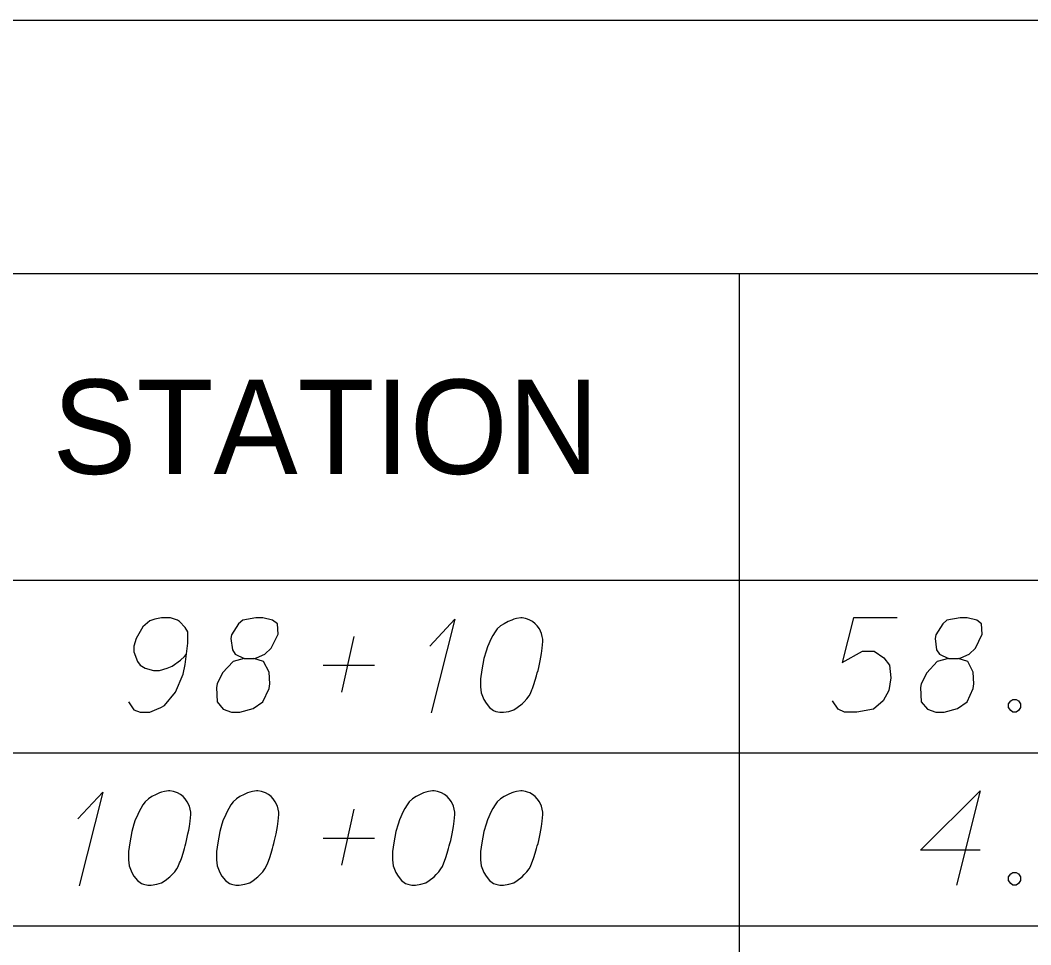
# Model space of a CAD drawing. Extents: x 2074207 to 2076812, y 516372 to 523312.
# Drawn here: x 2076345.6 to 2076397, y 519433.5 to 519480.5 of the extents above; entities that cross this region are included whole.
import ezdxf

# ---------------------------------------------------------------- set-up
doc = ezdxf.new("R2010")
doc.units = 0
for name, color, linetype in [('Prop DirtTable_ Soil Test Results - Outline (Major)', 7, 'Continuous'), ('Prop DirtTable_ Soil Test Results - Outline (Minor)', 7, 'Continuous'), ('Prop DirtTable_ Soil Test Results - Tx (Header - Small)', 7, 'Continuous'), ('Prop DirtTable_ Soil Test Results - Tx (Sample Data)', 7, 'Continuous')]:
    doc.layers.add(name, color=color, linetype=linetype)

msp = doc.modelspace()

# ---------------------------------------------------------------- linework, layer by layer
at = {"layer": 'Prop DirtTable_ Soil Test Results - Outline (Major)'}
for p, q in [((2076260.609, 519480.498), (2076811.903, 519480.498)), ((2076260.609, 519452.013), (2076811.903, 519452.013)), ((2076260.609, 519452.013), (2076811.903, 519452.013))]:
    msp.add_line(p, q, dxfattribs=at)
at = {"layer": 'Prop DirtTable_ Soil Test Results - Outline (Minor)'}
for p, q in [((2076260.609, 519467.613), (2076811.903, 519467.613)), ((2076382.2, 519467.613), (2076382.2, 519443.213)), ((2076260.609, 519443.213), (2076811.903, 519443.213)), ((2076260.609, 519443.213), (2076811.903, 519443.213)), ((2076382.2, 519443.213), (2076382.2, 519434.413)), ((2076260.609, 519434.413), (2076811.903, 519434.413)), ((2076260.609, 519434.413), (2076811.903, 519434.413)), ((2076382.2, 519434.413), (2076382.2, 519425.613))]:
    msp.add_line(p, q, dxfattribs=at)
at = {"layer": 'Prop DirtTable_ Soil Test Results - Tx (Sample Data)'}
for points in [[(2076351.116, 519445.82), (2076351.398, 519445.404), (2076351.715, 519445.291), (2076352.209, 519445.291), (2076352.562, 519445.442), (2076352.774, 519445.518), (2076352.95, 519445.631), (2076353.514, 519446.311), (2076353.902, 519447.218), (2076354.008, 519447.71), (2076354.149, 519448.806), (2076354.149, 519449.373), (2076354.008, 519449.6), (2076353.726, 519449.902), (2076353.62, 519449.978), (2076353.267, 519450.091), (2076352.809, 519450.091), (2076352.456, 519450.015), (2076352.209, 519449.94), (2076351.856, 519449.637), (2076351.504, 519449.033), (2076351.398, 519448.655), (2076351.398, 519448.352), (2076351.574, 519447.861), (2076351.715, 519447.672), (2076351.962, 519447.521), (2076352.386, 519447.407), (2076352.703, 519447.407), (2076353.091, 519447.521), (2076353.338, 519447.634), (2076353.761, 519447.937), (2076353.973, 519448.126), (2076354.079, 519448.239)], [(2076357.007, 519448.012), (2076357.5, 519448.012), (2076357.642, 519448.05), (2076358.065, 519448.239), (2076358.382, 519448.541), (2076358.735, 519449.259), (2076358.7, 519449.789), (2076358.453, 519449.978), (2076357.959, 519450.091), (2076357.606, 519450.091), (2076356.936, 519449.978), (2076356.724, 519449.789), (2076356.372, 519449.222), (2076356.336, 519449.033), (2076356.407, 519448.466), (2076356.548, 519448.239), (2076357.007, 519448.012), (2076356.442, 519447.861), (2076355.913, 519447.294), (2076355.631, 519446.727), (2076355.596, 519446.538), (2076355.631, 519445.82), (2076355.948, 519445.442), (2076356.372, 519445.291), (2076356.795, 519445.291), (2076357.465, 519445.48), (2076357.959, 519445.82), (2076358.277, 519446.5), (2076358.312, 519446.727), (2076358.277, 519447.332), (2076357.994, 519447.861), (2076357.5, 519448.012)], [(2076366.46, 519448.655), (2076367.73, 519450.015), (2076366.531, 519445.253)], [(2076371.152, 519450.091), (2076371.082, 519450.091), (2076370.87, 519450.053), (2076370.729, 519450.015), (2076370.623, 519449.978), (2076370.447, 519449.902), (2076370.235, 519449.789), (2076370.059, 519449.675), (2076369.882, 519449.524), (2076369.776, 519449.373), (2076369.671, 519449.184), (2076369.565, 519448.995), (2076369.459, 519448.768), (2076369.388, 519448.617), (2076369.318, 519448.39), (2076369.212, 519448.012), (2076369.106, 519447.445), (2076369.036, 519446.992), (2076369.036, 519446.576), (2076369.071, 519446.274), (2076369.212, 519445.933), (2076369.318, 519445.744), (2076369.494, 519445.518), (2076369.706, 519445.367), (2076369.812, 519445.329), (2076370.023, 519445.291), (2076370.2, 519445.291), (2076370.482, 519445.329), (2076370.729, 519445.404), (2076370.905, 519445.518), (2076371.152, 519445.707), (2076371.258, 519445.82), (2076371.399, 519445.971), (2076371.505, 519446.122), (2076371.575, 519446.236), (2076371.646, 519446.425), (2076371.681, 519446.5), (2076371.752, 519446.689), (2076371.822, 519446.916), (2076371.893, 519447.143), (2076371.928, 519447.294), (2076371.963, 519447.407), (2076371.999, 519447.559), (2076372.069, 519447.899), (2076372.105, 519448.088), (2076372.14, 519448.277), (2076372.175, 519448.541), (2076372.21, 519448.881), (2076372.21, 519448.995), (2076372.175, 519449.146), (2076372.14, 519449.297), (2076372.034, 519449.524), (2076371.928, 519449.675), (2076371.822, 519449.789), (2076371.681, 519449.902), (2076371.54, 519449.978), (2076371.434, 519450.015), (2076371.329, 519450.053), (2076371.152, 519450.091)], [(2076390.236, 519450.091), (2076388.014, 519450.091), (2076387.449, 519447.823), (2076388.472, 519448.39), (2076389.072, 519448.39), (2076389.566, 519448.05), (2076389.848, 519447.672), (2076389.919, 519447.03), (2076389.813, 519446.387), (2076389.531, 519445.858), (2076389.037, 519445.442), (2076388.19, 519445.291), (2076387.555, 519445.291), (2076387.238, 519445.442), (2076386.956, 519445.858)], [(2076392.847, 519448.012), (2076393.34, 519448.012), (2076393.482, 519448.05), (2076393.905, 519448.239), (2076394.222, 519448.541), (2076394.575, 519449.259), (2076394.54, 519449.789), (2076394.293, 519449.978), (2076393.799, 519450.091), (2076393.446, 519450.091), (2076392.776, 519449.978), (2076392.564, 519449.789), (2076392.212, 519449.222), (2076392.176, 519449.033), (2076392.247, 519448.466), (2076392.388, 519448.239), (2076392.847, 519448.012), (2076392.282, 519447.861), (2076391.753, 519447.294), (2076391.471, 519446.727), (2076391.436, 519446.538), (2076391.471, 519445.82), (2076391.788, 519445.442), (2076392.212, 519445.291), (2076392.635, 519445.291), (2076393.305, 519445.48), (2076393.799, 519445.82), (2076394.117, 519446.5), (2076394.152, 519446.727), (2076394.117, 519447.332), (2076393.834, 519447.861), (2076393.34, 519448.012)], [(2076361.98, 519446.311), (2076362.615, 519449.146)], [(2076361.028, 519447.672), (2076363.638, 519447.672)], [(2076396.127, 519445.933), (2076396.304, 519445.933), (2076396.409, 519445.858), (2076396.515, 519445.707), (2076396.515, 519445.518), (2076396.409, 519445.367), (2076396.304, 519445.291), (2076396.127, 519445.291), (2076396.021, 519445.367), (2076395.916, 519445.518), (2076395.916, 519445.707), (2076396.021, 519445.858), (2076396.127, 519445.933)], [(2076348.54, 519439.855), (2076349.81, 519441.215), (2076348.611, 519436.453)], [(2076353.232, 519441.291), (2076353.162, 519441.291), (2076352.95, 519441.253), (2076352.809, 519441.215), (2076352.703, 519441.178), (2076352.527, 519441.102), (2076352.315, 519440.989), (2076352.139, 519440.875), (2076351.962, 519440.724), (2076351.856, 519440.573), (2076351.751, 519440.384), (2076351.645, 519440.195), (2076351.539, 519439.968), (2076351.468, 519439.817), (2076351.398, 519439.59), (2076351.292, 519439.212), (2076351.186, 519438.645), (2076351.116, 519438.192), (2076351.116, 519437.776), (2076351.151, 519437.474), (2076351.292, 519437.133), (2076351.398, 519436.944), (2076351.574, 519436.718), (2076351.786, 519436.567), (2076351.892, 519436.529), (2076352.103, 519436.491), (2076352.28, 519436.491), (2076352.562, 519436.529), (2076352.809, 519436.604), (2076352.985, 519436.718), (2076353.232, 519436.907), (2076353.338, 519437.02), (2076353.479, 519437.171), (2076353.585, 519437.322), (2076353.655, 519437.436), (2076353.726, 519437.625), (2076353.761, 519437.7), (2076353.832, 519437.889), (2076353.902, 519438.116), (2076353.973, 519438.343), (2076354.008, 519438.494), (2076354.043, 519438.607), (2076354.079, 519438.759), (2076354.149, 519439.099), (2076354.185, 519439.288), (2076354.22, 519439.477), (2076354.255, 519439.741), (2076354.29, 519440.081), (2076354.29, 519440.195), (2076354.255, 519440.346), (2076354.22, 519440.497), (2076354.114, 519440.724), (2076354.008, 519440.875), (2076353.902, 519440.989), (2076353.761, 519441.102), (2076353.62, 519441.178), (2076353.514, 519441.215), (2076353.409, 519441.253), (2076353.232, 519441.291)], [(2076357.712, 519441.291), (2076357.642, 519441.291), (2076357.43, 519441.253), (2076357.289, 519441.215), (2076357.183, 519441.178), (2076357.007, 519441.102), (2076356.795, 519440.989), (2076356.619, 519440.875), (2076356.442, 519440.724), (2076356.336, 519440.573), (2076356.231, 519440.384), (2076356.125, 519440.195), (2076356.019, 519439.968), (2076355.948, 519439.817), (2076355.878, 519439.59), (2076355.772, 519439.212), (2076355.666, 519438.645), (2076355.596, 519438.192), (2076355.596, 519437.776), (2076355.631, 519437.474), (2076355.772, 519437.133), (2076355.878, 519436.944), (2076356.054, 519436.718), (2076356.266, 519436.567), (2076356.372, 519436.529), (2076356.583, 519436.491), (2076356.76, 519436.491), (2076357.042, 519436.529), (2076357.289, 519436.604), (2076357.465, 519436.718), (2076357.712, 519436.907), (2076357.818, 519437.02), (2076357.959, 519437.171), (2076358.065, 519437.322), (2076358.135, 519437.436), (2076358.206, 519437.625), (2076358.241, 519437.7), (2076358.312, 519437.889), (2076358.382, 519438.116), (2076358.453, 519438.343), (2076358.488, 519438.494), (2076358.523, 519438.607), (2076358.559, 519438.759), (2076358.629, 519439.099), (2076358.665, 519439.288), (2076358.7, 519439.477), (2076358.735, 519439.741), (2076358.77, 519440.081), (2076358.77, 519440.195), (2076358.735, 519440.346), (2076358.7, 519440.497), (2076358.594, 519440.724), (2076358.488, 519440.875), (2076358.382, 519440.989), (2076358.241, 519441.102), (2076358.1, 519441.178), (2076357.994, 519441.215), (2076357.889, 519441.253), (2076357.712, 519441.291)], [(2076366.672, 519441.291), (2076366.602, 519441.291), (2076366.39, 519441.253), (2076366.249, 519441.215), (2076366.143, 519441.178), (2076365.967, 519441.102), (2076365.755, 519440.989), (2076365.579, 519440.875), (2076365.402, 519440.724), (2076365.296, 519440.573), (2076365.191, 519440.384), (2076365.085, 519440.195), (2076364.979, 519439.968), (2076364.908, 519439.817), (2076364.838, 519439.59), (2076364.732, 519439.212), (2076364.626, 519438.645), (2076364.556, 519438.192), (2076364.556, 519437.776), (2076364.591, 519437.474), (2076364.732, 519437.133), (2076364.838, 519436.944), (2076365.014, 519436.718), (2076365.226, 519436.567), (2076365.332, 519436.529), (2076365.543, 519436.491), (2076365.72, 519436.491), (2076366.002, 519436.529), (2076366.249, 519436.604), (2076366.425, 519436.718), (2076366.672, 519436.907), (2076366.778, 519437.02), (2076366.919, 519437.171), (2076367.025, 519437.322), (2076367.095, 519437.436), (2076367.166, 519437.625), (2076367.201, 519437.7), (2076367.272, 519437.889), (2076367.342, 519438.116), (2076367.413, 519438.343), (2076367.448, 519438.494), (2076367.483, 519438.607), (2076367.519, 519438.759), (2076367.589, 519439.099), (2076367.625, 519439.288), (2076367.66, 519439.477), (2076367.695, 519439.741), (2076367.73, 519440.081), (2076367.73, 519440.195), (2076367.695, 519440.346), (2076367.66, 519440.497), (2076367.554, 519440.724), (2076367.448, 519440.875), (2076367.342, 519440.989), (2076367.201, 519441.102), (2076367.06, 519441.178), (2076366.954, 519441.215), (2076366.849, 519441.253), (2076366.672, 519441.291)], [(2076371.152, 519441.291), (2076371.082, 519441.291), (2076370.87, 519441.253), (2076370.729, 519441.215), (2076370.623, 519441.178), (2076370.447, 519441.102), (2076370.235, 519440.989), (2076370.059, 519440.875), (2076369.882, 519440.724), (2076369.776, 519440.573), (2076369.671, 519440.384), (2076369.565, 519440.195), (2076369.459, 519439.968), (2076369.388, 519439.817), (2076369.318, 519439.59), (2076369.212, 519439.212), (2076369.106, 519438.645), (2076369.036, 519438.192), (2076369.036, 519437.776), (2076369.071, 519437.474), (2076369.212, 519437.133), (2076369.318, 519436.944), (2076369.494, 519436.718), (2076369.706, 519436.567), (2076369.812, 519436.529), (2076370.023, 519436.491), (2076370.2, 519436.491), (2076370.482, 519436.529), (2076370.729, 519436.604), (2076370.905, 519436.718), (2076371.152, 519436.907), (2076371.258, 519437.02), (2076371.399, 519437.171), (2076371.505, 519437.322), (2076371.575, 519437.436), (2076371.646, 519437.625), (2076371.681, 519437.7), (2076371.752, 519437.889), (2076371.822, 519438.116), (2076371.893, 519438.343), (2076371.928, 519438.494), (2076371.963, 519438.607), (2076371.999, 519438.759), (2076372.069, 519439.099), (2076372.105, 519439.288), (2076372.14, 519439.477), (2076372.175, 519439.741), (2076372.21, 519440.081), (2076372.21, 519440.195), (2076372.175, 519440.346), (2076372.14, 519440.497), (2076372.034, 519440.724), (2076371.928, 519440.875), (2076371.822, 519440.989), (2076371.681, 519441.102), (2076371.54, 519441.178), (2076371.434, 519441.215), (2076371.329, 519441.253), (2076371.152, 519441.291)], [(2076394.469, 519438.267), (2076391.436, 519438.267), (2076394.469, 519441.291), (2076393.27, 519436.491)], [(2076361.98, 519437.511), (2076362.615, 519440.346)], [(2076361.028, 519438.872), (2076363.638, 519438.872)], [(2076396.127, 519437.133), (2076396.304, 519437.133), (2076396.409, 519437.058), (2076396.515, 519436.907), (2076396.515, 519436.718), (2076396.409, 519436.567), (2076396.304, 519436.491), (2076396.127, 519436.491), (2076396.021, 519436.567), (2076395.916, 519436.718), (2076395.916, 519436.907), (2076396.021, 519437.058), (2076396.127, 519437.133)]]:
    msp.add_lwpolyline(points, dxfattribs=at)

# ---------------------------------------------------------------- texts
at = {"layer": 'Prop DirtTable_ Soil Test Results - Tx (Header - Small)'}
msp.add_text('STATION', height=4.8, dxfattribs=at).set_placement((2076347.248, 519457.413))

doc.saveas('drawing.dxf')
